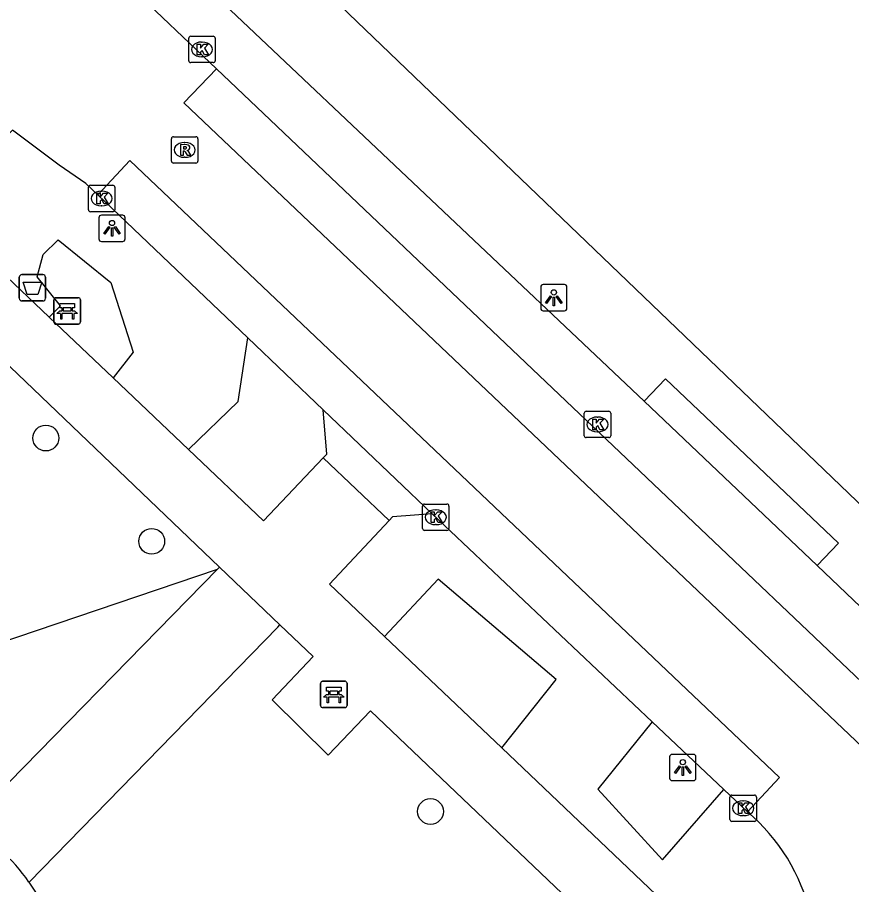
# Model space of a CAD drawing. Extents: x 161772 to 163123, y 383092 to 383917.
# Drawn here: x 162744.91 to 162776.52, y 383708.83 to 383741.69 of the extents above; entities that cross this region are included whole.
import ezdxf

# ---------------------------------------------------------------- set-up
doc = ezdxf.new("R2010")
doc.units = 0
for name, color, linetype in [('IMGEO_Afvalbak', 7, 'Continuous'), ('IMGEO_Bank', 7, 'Continuous'), ('IMGEO_Boom', 7, 'Continuous'), ('IMGEO_Groenvoorziening', 7, 'Continuous'), ('IMGEO_Kolk', 7, 'Continuous'), ('IMGEO_Lichtpunt', 7, 'Continuous'), ('IMGEO_Rijbaan_lokaal_gesloten', 7, 'Continuous'), ('IMGEO_Rijbaan_lokaal_open', 7, 'Continuous'), ('IMGEO_Rioolput', 7, 'Continuous'), ('IMGEO_Voetpad_open', 7, 'Continuous')]:
    doc.layers.add(name, color=color, linetype=linetype)

msp = doc.modelspace()

# ---------------------------------------------------------------- linework, layer by layer
at = {"layer": 'IMGEO_Afvalbak'}
for p, q in [((162745.088, 383731.949), (162745.878, 383731.949)), ((162745.878, 383731.949), (162745.088, 383731.949)), ((162744.988, 383731.049), (162744.988, 383731.849)), ((162744.988, 383731.849), (162744.988, 383731.049)), ((162745.978, 383731.849), (162745.978, 383731.049)), ((162745.978, 383731.049), (162745.978, 383731.849)), ((162745.878, 383730.949), (162745.088, 383730.949)), ((162745.088, 383730.949), (162745.878, 383730.949))]:
    msp.add_line(p, q, dxfattribs=at)
msp.add_lwpolyline([(162745.131, 383731.663), (162745.835, 383731.663), (162745.686, 383731.193), (162745.28, 383731.193), (162745.131, 383731.663)], dxfattribs=at)
for centre, start, end in [((162745.088, 383731.849), 90, 180), ((162745.088, 383731.849), 90, 180), ((162745.878, 383731.849), 0, 90), ((162745.878, 383731.849), 360, 90), ((162745.088, 383731.049), 180, 270), ((162745.088, 383731.049), 180, 270), ((162745.878, 383731.049), 270, 0), ((162745.878, 383731.049), 270, 0)]:
    msp.add_arc(centre, 0.1, start, end, dxfattribs=at)
at = {"layer": 'IMGEO_Bank'}
for p, q in [((162746.301, 383730.145), (162746.301, 383730.986)), ((162746.301, 383730.986), (162746.301, 383730.145)), ((162746.376, 383731.07), (162747.217, 383731.07)), ((162747.217, 383731.07), (162746.376, 383731.07)), ((162747.301, 383730.995), (162747.301, 383730.154)), ((162747.301, 383730.154), (162747.301, 383730.995)), ((162746.61, 383730.576), (162746.61, 383730.682)), ((162746.654, 383730.682), (162746.654, 383730.576)), ((162746.942, 383730.688), (162746.66, 383730.688)), ((162746.66, 383730.57), (162746.942, 383730.57)), ((162746.948, 383730.576), (162746.948, 383730.682)), ((162746.992, 383730.682), (162746.992, 383730.576)), ((162746.998, 383730.468), (162746.605, 383730.468)), ((162747.226, 383730.07), (162746.385, 383730.07)), ((162746.385, 383730.07), (162747.226, 383730.07)), ((162756.404, 383715.618), (162756.404, 383716.459)), ((162756.404, 383716.459), (162756.404, 383715.618)), ((162756.479, 383716.543), (162757.32, 383716.543)), ((162757.32, 383716.543), (162756.479, 383716.543)), ((162757.404, 383716.468), (162757.404, 383715.627)), ((162757.404, 383715.627), (162757.404, 383716.468)), ((162756.713, 383716.049), (162756.713, 383716.155)), ((162756.757, 383716.155), (162756.757, 383716.049)), ((162757.045, 383716.161), (162756.763, 383716.161)), ((162757.051, 383716.049), (162757.051, 383716.155)), ((162757.095, 383716.155), (162757.095, 383716.049)), ((162757.101, 383715.941), (162756.708, 383715.941)), ((162756.763, 383716.043), (162757.045, 383716.043)), ((162757.329, 383715.543), (162756.488, 383715.543)), ((162756.488, 383715.543), (162757.329, 383715.543))]:
    msp.add_line(p, q, dxfattribs=at)
for points in [[(162746.548, 383730.468), (162746.406, 383730.468), (162746.518, 383730.57), (162746.604, 383730.57)], [(162746.604, 383730.688), (162746.518, 383730.688), (162746.518, 383730.849), (162747.081, 383730.849), (162747.081, 383730.688), (162746.998, 383730.688)], [(162746.998, 383730.57), (162747.081, 383730.57), (162747.193, 383730.468), (162747.054, 383730.468)], [(162746.598, 383730.461), (162746.598, 383730.254), (162746.555, 383730.254), (162746.555, 383730.461)], [(162747.048, 383730.461), (162747.048, 383730.254), (162747.004, 383730.254), (162747.004, 383730.461)], [(162756.707, 383716.161), (162756.621, 383716.161), (162756.621, 383716.322), (162757.184, 383716.322), (162757.184, 383716.161), (162757.101, 383716.161)], [(162756.651, 383715.941), (162756.509, 383715.941), (162756.621, 383716.043), (162756.707, 383716.043)], [(162756.701, 383715.934), (162756.701, 383715.727), (162756.658, 383715.727), (162756.658, 383715.934)], [(162757.101, 383716.043), (162757.184, 383716.043), (162757.296, 383715.941), (162757.157, 383715.941)], [(162757.151, 383715.934), (162757.151, 383715.727), (162757.107, 383715.727), (162757.107, 383715.934)]]:
    msp.add_lwpolyline(points, dxfattribs=at)
for centre, radius, start, end in [((162746.379, 383730.992), 0.0779, 92.4484, 184.2845), ((162746.379, 383730.992), 0.0779, 92.4484, 184.2845), ((162747.223, 383730.992), 0.0779, 2.4484, 94.2845), ((162747.223, 383730.992), 0.0779, 2.4484, 94.2845), ((162746.603, 383730.681), 0.00671, 2.8957, 87.1043), ((162746.603, 383730.577), 0.00671, 272.8957, 357.1043), ((162746.66, 383730.681), 0.00671, 92.8957, 177.1043), ((162746.66, 383730.577), 0.00671, 182.8957, 267.1043), ((162746.942, 383730.681), 0.00671, 2.8957, 87.1043), ((162746.942, 383730.577), 0.00671, 272.8957, 357.1043), ((162746.999, 383730.681), 0.00671, 92.8957, 177.1043), ((162746.999, 383730.577), 0.00671, 182.8957, 267.1043), ((162746.548, 383730.461), 0.00671, 2.8957, 87.1043), ((162746.605, 383730.461), 0.00671, 92.8957, 177.1043), ((162746.997, 383730.461), 0.00671, 2.8957, 87.1043), ((162747.054, 383730.461), 0.00671, 92.8957, 177.1043), ((162746.379, 383730.148), 0.0779, 182.4484, 274.2845), ((162746.379, 383730.148), 0.0779, 182.4484, 274.2845), ((162747.223, 383730.148), 0.0779, 272.4484, 4.2845), ((162747.223, 383730.148), 0.0779, 272.4484, 4.2845), ((162756.482, 383716.465), 0.0779, 92.4484, 184.2845), ((162756.482, 383716.465), 0.0779, 92.4484, 184.2845), ((162757.326, 383716.465), 0.0779, 2.4484, 94.2845), ((162757.326, 383716.465), 0.0779, 2.4484, 94.2845), ((162756.706, 383716.154), 0.00671, 2.8957, 87.1043), ((162756.763, 383716.154), 0.00671, 92.8957, 177.1043), ((162757.045, 383716.154), 0.00671, 2.8957, 87.1043), ((162757.102, 383716.154), 0.00671, 92.8957, 177.1043), ((162756.651, 383715.934), 0.00671, 2.8957, 87.1043), ((162756.708, 383715.934), 0.00671, 92.8957, 177.1043), ((162756.706, 383716.05), 0.00671, 272.8957, 357.1043), ((162756.763, 383716.05), 0.00671, 182.8957, 267.1043), ((162757.045, 383716.05), 0.00671, 272.8957, 357.1043), ((162757.102, 383716.05), 0.00671, 182.8957, 267.1043), ((162757.1, 383715.934), 0.00671, 2.8957, 87.1043), ((162757.157, 383715.934), 0.00671, 92.8957, 177.1043), ((162756.482, 383715.621), 0.0779, 182.4484, 274.2845), ((162756.482, 383715.621), 0.0779, 182.4484, 274.2845), ((162757.326, 383715.621), 0.0779, 272.4484, 4.2845), ((162757.326, 383715.621), 0.0779, 272.4484, 4.2845)]:
    msp.add_arc(centre, radius, start, end, dxfattribs=at)
at = {"layer": 'IMGEO_Boom'}
for centre in [(162745.993, 383725.756), (162750.004, 383721.843), (162760.566, 383711.607)]:
    msp.add_circle(centre, 0.489, dxfattribs=at)
at = {"layer": 'IMGEO_Groenvoorziening'}
for points in [[(162746.12, 383730.334), (162746.547, 383730.762), (162745.666, 383731.867), (162745.89, 383732.706), (162746.463, 383733.266), (162748.45, 383731.643), (162749.304, 383729.012), (162748.541, 383728.033)], [(162751.393, 383725.323), (162753.278, 383727.138), (162753.646, 383729.546)], [(162741.863, 383717.185), (162752.502, 383720.793)], [(162763.264, 383714.013), (162765.328, 383716.604), (162760.86, 383720.414), (162758.829, 383718.235)], [(162768.966, 383715.006), (162766.904, 383712.458), (162769.357, 383709.772), (162771.685, 383712.437)]]:
    msp.add_lwpolyline(points, dxfattribs=at)
at = {"layer": 'IMGEO_Kolk'}
for p, q in [((162751.408, 383740.052), (162751.408, 383740.904)), ((162751.483, 383740.978), (162752.335, 383740.978)), ((162751.896, 383740.758), (162751.921, 383740.758)), ((162752.409, 383740.904), (162752.409, 383740.052)), ((162751.919, 383740.198), (162751.894, 383740.198)), ((162752.335, 383739.978), (162751.483, 383739.978)), ((162747.606, 383734.406), (162747.606, 383735.258)), ((162747.681, 383735.332), (162748.533, 383735.332)), ((162748.607, 383735.258), (162748.607, 383734.406)), ((162748.094, 383735.112), (162748.119, 383735.112)), ((162748.117, 383734.552), (162748.092, 383734.552)), ((162748.533, 383734.332), (162747.681, 383734.332)), ((162766.394, 383725.845), (162766.394, 383726.697)), ((162766.469, 383726.771), (162767.321, 383726.771)), ((162767.395, 383726.697), (162767.395, 383725.845)), ((162766.882, 383726.551), (162766.907, 383726.551)), ((162766.905, 383725.991), (162766.88, 383725.991)), ((162767.321, 383725.771), (162766.469, 383725.771)), ((162760.265, 383722.328), (162760.265, 383723.18)), ((162760.34, 383723.254), (162761.192, 383723.254)), ((162760.753, 383723.034), (162760.778, 383723.034)), ((162761.266, 383723.18), (162761.266, 383722.328)), ((162760.776, 383722.474), (162760.751, 383722.474)), ((162761.192, 383722.254), (162760.34, 383722.254)), ((162771.913, 383711.303), (162771.913, 383712.155)), ((162771.988, 383712.229), (162772.84, 383712.229)), ((162772.914, 383712.155), (162772.914, 383711.303)), ((162772.401, 383712.009), (162772.426, 383712.009)), ((162772.84, 383711.229), (162771.988, 383711.229)), ((162772.424, 383711.449), (162772.399, 383711.449))]:
    msp.add_line(p, q, dxfattribs=at)
for points in [[(162751.408, 383740.052), (162751.408, 383740.904)], [(162751.483, 383740.978), (162752.335, 383740.978)], [(162752.409, 383740.904), (162752.409, 383740.052)], [(162751.729, 383740.678), (162751.852, 383740.678), (162751.852, 383740.527), (162751.982, 383740.678), (162752.146, 383740.678), (162752, 383740.527), (162752.153, 383740.278), (162752.001, 383740.278), (162751.916, 383740.442), (162751.852, 383740.375), (162751.852, 383740.278), (162751.729, 383740.278), (162751.729, 383740.678)], [(162752.335, 383739.978), (162751.483, 383739.978)], [(162747.606, 383734.406), (162747.606, 383735.258)], [(162747.681, 383735.332), (162748.533, 383735.332)], [(162748.607, 383735.258), (162748.607, 383734.406)], [(162747.927, 383735.032), (162748.05, 383735.032), (162748.05, 383734.881), (162748.18, 383735.032), (162748.344, 383735.032), (162748.198, 383734.881), (162748.351, 383734.632), (162748.199, 383734.632), (162748.114, 383734.796), (162748.05, 383734.729), (162748.05, 383734.632), (162747.927, 383734.632), (162747.927, 383735.032)], [(162748.533, 383734.332), (162747.681, 383734.332)], [(162766.394, 383725.845), (162766.394, 383726.697)], [(162766.469, 383726.771), (162767.321, 383726.771)], [(162767.395, 383726.697), (162767.395, 383725.845)], [(162766.715, 383726.471), (162766.838, 383726.471), (162766.838, 383726.32), (162766.968, 383726.471), (162767.132, 383726.471), (162766.986, 383726.32), (162767.139, 383726.071), (162766.987, 383726.071), (162766.902, 383726.235), (162766.838, 383726.168), (162766.838, 383726.071), (162766.715, 383726.071), (162766.715, 383726.471)], [(162767.321, 383725.771), (162766.469, 383725.771)], [(162760.265, 383722.328), (162760.265, 383723.18)], [(162760.34, 383723.254), (162761.192, 383723.254)], [(162761.266, 383723.18), (162761.266, 383722.328)], [(162760.586, 383722.954), (162760.709, 383722.954), (162760.709, 383722.803), (162760.839, 383722.954), (162761.003, 383722.954), (162760.857, 383722.803), (162761.01, 383722.554), (162760.858, 383722.554), (162760.773, 383722.718), (162760.709, 383722.651), (162760.709, 383722.554), (162760.586, 383722.554), (162760.586, 383722.954)], [(162761.192, 383722.254), (162760.34, 383722.254)], [(162771.913, 383711.303), (162771.913, 383712.155)], [(162771.988, 383712.229), (162772.84, 383712.229)], [(162772.914, 383712.155), (162772.914, 383711.303)], [(162772.234, 383711.929), (162772.357, 383711.929), (162772.357, 383711.778), (162772.487, 383711.929), (162772.651, 383711.929), (162772.505, 383711.778), (162772.658, 383711.529), (162772.506, 383711.529), (162772.421, 383711.693), (162772.357, 383711.626), (162772.357, 383711.529), (162772.234, 383711.529), (162772.234, 383711.929)], [(162772.84, 383711.229), (162771.988, 383711.229)]]:
    msp.add_lwpolyline(points, dxfattribs=at)
for centre, start, end in [((162751.485, 383740.902), 91.552, 178.448), ((162751.485, 383740.902), 91.552, 178.448), ((162752.333, 383740.902), 1.552, 88.448), ((162752.333, 383740.902), 1.552, 88.448), ((162751.485, 383740.054), 181.552, 268.448), ((162751.485, 383740.054), 181.552, 268.448), ((162752.333, 383740.054), 271.552, 358.448), ((162752.333, 383740.054), 271.552, 358.448), ((162747.683, 383735.256), 91.552, 178.448), ((162747.683, 383735.256), 91.552, 178.448), ((162748.531, 383735.256), 1.552, 88.448), ((162748.531, 383735.256), 1.552, 88.448), ((162747.683, 383734.408), 181.552, 268.448), ((162747.683, 383734.408), 181.552, 268.448), ((162748.531, 383734.408), 271.552, 358.448), ((162748.531, 383734.408), 271.552, 358.448), ((162766.471, 383726.695), 91.552, 178.448), ((162766.471, 383726.695), 91.552, 178.448), ((162767.319, 383726.695), 1.552, 88.448), ((162767.319, 383726.695), 1.552, 88.448), ((162766.471, 383725.847), 181.552, 268.448), ((162766.471, 383725.847), 181.552, 268.448), ((162767.319, 383725.847), 271.552, 358.448), ((162767.319, 383725.847), 271.552, 358.448), ((162760.342, 383723.178), 91.552, 178.448), ((162760.342, 383723.178), 91.552, 178.448), ((162761.19, 383723.178), 1.552, 88.448), ((162761.19, 383723.178), 1.552, 88.448), ((162760.342, 383722.33), 181.552, 268.448), ((162760.342, 383722.33), 181.552, 268.448), ((162761.19, 383722.33), 271.552, 358.448), ((162761.19, 383722.33), 271.552, 358.448), ((162771.99, 383712.153), 91.552, 178.448), ((162771.99, 383712.153), 91.552, 178.448), ((162772.838, 383712.153), 1.552, 88.448), ((162772.838, 383712.153), 1.552, 88.448), ((162771.99, 383711.305), 181.552, 268.448), ((162771.99, 383711.305), 181.552, 268.448), ((162772.838, 383711.305), 271.552, 358.448), ((162772.838, 383711.305), 271.552, 358.448)]:
    msp.add_arc(centre, 0.0765, start, end, dxfattribs=at)
for centre, major_axis, ratio, start_param, end_param in [((162751.895, 383740.478), (-0.387, 0.002), 0.722429, 4.712389, 7.853982), ((162751.92, 383740.478), (-0.39, 0.002), 0.717154, 1.570796, 4.712389), ((162748.093, 383734.832), (-0.387, 0.002), 0.722429, 4.712389, 7.853982), ((162748.118, 383734.832), (-0.39, 0.002), 0.717154, 1.570796, 4.712389), ((162766.881, 383726.271), (-0.387, 0.002), 0.722429, 4.712389, 7.853982), ((162766.906, 383726.271), (-0.39, 0.002), 0.717154, 1.570796, 4.712389), ((162760.752, 383722.754), (-0.387, 0.002), 0.722429, 4.712389, 7.853982), ((162760.777, 383722.754), (-0.39, 0.002), 0.717154, 1.570796, 4.712389), ((162772.4, 383711.729), (-0.387, 0.002), 0.722429, 4.712389, 7.853982), ((162772.425, 383711.729), (-0.39, 0.002), 0.717154, 1.570796, 4.712389)]:
    msp.add_ellipse(centre, major_axis=major_axis, ratio=ratio, start_param=start_param, end_param=end_param, dxfattribs=at)
at = {"layer": 'IMGEO_Lichtpunt'}
for p, q in [((162748.904, 383734.199), (162748.096, 383734.199)), ((162748.904, 383734.199), (162748.096, 383734.199)), ((162748.002, 383734.104), (162748.002, 383733.297)), ((162748.002, 383734.104), (162748.002, 383733.297)), ((162748.998, 383733.297), (162748.998, 383734.104)), ((162748.998, 383733.297), (162748.998, 383734.104)), ((162748.096, 383733.203), (162748.904, 383733.203)), ((162748.096, 383733.203), (162748.904, 383733.203)), ((162765.644, 383731.571), (162764.836, 383731.571)), ((162765.644, 383731.571), (162764.836, 383731.571)), ((162764.742, 383731.476), (162764.742, 383730.669)), ((162764.742, 383731.476), (162764.742, 383730.669)), ((162765.738, 383730.669), (162765.738, 383731.476)), ((162765.738, 383730.669), (162765.738, 383731.476)), ((162764.836, 383730.575), (162765.644, 383730.575)), ((162764.836, 383730.575), (162765.644, 383730.575)), ((162769.627, 383713.677), (162769.627, 383712.87)), ((162769.627, 383713.677), (162769.627, 383712.87)), ((162770.529, 383713.772), (162769.721, 383713.772)), ((162770.529, 383713.772), (162769.721, 383713.772)), ((162770.623, 383712.87), (162770.623, 383713.677)), ((162770.623, 383712.87), (162770.623, 383713.677)), ((162769.721, 383712.776), (162770.529, 383712.776)), ((162769.721, 383712.776), (162770.529, 383712.776))]:
    msp.add_line(p, q, dxfattribs=at)
for points in [[(162748.376, 383733.768), (162748.415, 383733.74), (162748.227, 383733.478), (162748.189, 383733.505), (162748.376, 383733.768)], [(162748.478, 383733.72), (162748.525, 383733.72), (162748.525, 383733.398), (162748.478, 383733.398), (162748.478, 383733.72)], [(162748.588, 383733.74), (162748.626, 383733.767), (162748.813, 383733.505), (162748.774, 383733.477), (162748.588, 383733.74)], [(162765.116, 383731.14), (162765.155, 383731.112), (162764.967, 383730.85), (162764.929, 383730.877), (162765.116, 383731.14)], [(162765.218, 383731.092), (162765.265, 383731.092), (162765.265, 383730.77), (162765.218, 383730.77), (162765.218, 383731.092)], [(162765.328, 383731.112), (162765.366, 383731.139), (162765.553, 383730.877), (162765.514, 383730.849), (162765.328, 383731.112)], [(162770.001, 383713.341), (162770.04, 383713.313), (162769.852, 383713.051), (162769.814, 383713.078), (162770.001, 383713.341)], [(162770.103, 383713.293), (162770.15, 383713.293), (162770.15, 383712.971), (162770.103, 383712.971), (162770.103, 383713.293)], [(162770.213, 383713.313), (162770.251, 383713.34), (162770.438, 383713.078), (162770.399, 383713.05), (162770.213, 383713.313)]]:
    msp.add_lwpolyline(points, dxfattribs=at)
for centre in [(162748.501, 383733.902), (162765.241, 383731.274), (162770.126, 383713.475)]:
    msp.add_circle(centre, 0.0994, dxfattribs=at)
for centre, start, end in [((162748.096, 383734.104), 90, 180), ((162748.096, 383734.104), 90, 180), ((162748.904, 383734.104), 0, 90), ((162748.904, 383734.104), 0, 90), ((162748.096, 383733.297), 180, 270), ((162748.096, 383733.297), 180, 270), ((162748.904, 383733.297), 270, 0), ((162748.904, 383733.297), 270, 360), ((162764.836, 383731.476), 90, 180), ((162764.836, 383731.476), 90, 180), ((162765.644, 383731.476), 0, 90), ((162765.644, 383731.476), 0, 90), ((162764.836, 383730.669), 180, 270), ((162764.836, 383730.669), 180, 270), ((162765.644, 383730.669), 270, 0), ((162765.644, 383730.669), 270, 360), ((162769.721, 383713.677), 90, 180), ((162769.721, 383713.677), 90, 180), ((162770.529, 383713.677), 0, 90), ((162770.529, 383713.677), 0, 90), ((162769.721, 383712.87), 180, 270), ((162769.721, 383712.87), 180, 270), ((162770.529, 383712.87), 270, 0), ((162770.529, 383712.87), 270, 360)]:
    msp.add_arc(centre, 0.0946, start, end, dxfattribs=at)
at = {"layer": 'IMGEO_Rijbaan_lokaal_gesloten'}
for points in [[(162813.871, 383678.972), (162751.224, 383738.457), (162752.463, 383739.749)], [(162752.463, 383739.749), (162780.476, 383713.125)], [(162772.573, 383711.598), (162773.787, 383712.9), (162749.177, 383736.27), (162747.96, 383734.971)], [(162747.96, 383734.971), (162753.646, 383729.546)], [(162753.646, 383729.546), (162756.5, 383726.823)], [(162756.5, 383726.823), (162760.629, 383722.883)], [(162768.966, 383715.006), (162760.629, 383722.883)], [(162771.685, 383712.437), (162768.966, 383715.006)], [(162772.573, 383711.598), (162771.685, 383712.437)]]:
    msp.add_lwpolyline(points, dxfattribs=at)
at = {"layer": 'IMGEO_Rijbaan_lokaal_open'}
for points in [[(162749.134, 383742.913), (162752.463, 383739.749)], [(162747.96, 383734.971), (162747.514, 383735.4), (162746.502, 383736.088), (162744.73, 383737.414)]]:
    msp.add_lwpolyline(points, dxfattribs=at)
msp.add_arc((162767.862, 383706.025), 7.298, 13.1175, 49.7902, dxfattribs=at)
at = {"layer": 'IMGEO_Rioolput'}
for p, q in [((162750.827, 383737.171), (162751.679, 383737.171)), ((162750.752, 383736.245), (162750.752, 383737.097)), ((162751.24, 383736.951), (162751.265, 383736.951)), ((162751.753, 383737.097), (162751.753, 383736.245)), ((162751.679, 383736.171), (162750.827, 383736.171)), ((162751.263, 383736.391), (162751.238, 383736.391))]:
    msp.add_line(p, q, dxfattribs=at)
for points in [[(162750.827, 383737.171), (162751.679, 383737.171)], [(162750.752, 383736.245), (162750.752, 383737.097)], [(162751.341, 383736.869), (162751.089, 383736.871), (162751.089, 383736.471)], [(162751.267, 383736.79), (162751.213, 383736.79), (162751.213, 383736.709)], [(162751.753, 383737.097), (162751.753, 383736.245)], [(162751.089, 383736.471), (162751.213, 383736.471), (162751.213, 383736.633), (162751.224, 383736.633)], [(162751.213, 383736.709), (162751.265, 383736.709)], [(162751.271, 383736.604), (162751.342, 383736.471), (162751.482, 383736.471), (162751.417, 383736.597)], [(162751.679, 383736.171), (162750.827, 383736.171)]]:
    msp.add_lwpolyline(points, dxfattribs=at)
for centre, radius, start, end in [((162750.829, 383737.095), 0.0765, 91.552, 178.448), ((162750.829, 383737.095), 0.0765, 91.552, 178.448), ((162751.677, 383737.095), 0.0765, 1.552, 88.448), ((162751.677, 383737.095), 0.0765, 1.552, 88.448), ((162751.273, 383736.694), 0.0964, 77.0061, 93.1865), ((162751.287, 383736.751), 0.0378, 276.6634, 79.6772), ((162751.34, 383736.759), 0.109, 350.3612, 89.416), ((162751.223, 383736.58), 0.0533, 26.0293, 88.6989), ((162751.249, 383736.898), 0.19, 274.7715, 282.9687), ((162751.338, 383736.759), 0.112, 277.5842, 350.9817), ((162751.322, 383736.544), 0.108, 29.5134, 73.7905), ((162750.829, 383736.247), 0.0765, 181.552, 268.448), ((162750.829, 383736.247), 0.0765, 181.552, 268.448), ((162751.677, 383736.247), 0.0765, 271.552, 358.448), ((162751.677, 383736.247), 0.0765, 271.552, 358.448)]:
    msp.add_arc(centre, radius, start, end, dxfattribs=at)
for centre, major_axis, ratio, start_param, end_param in [((162751.239, 383736.671), (-0.387, 0.002), 0.722429, 4.712389, 7.853982), ((162751.264, 383736.671), (-0.39, 0.002), 0.717154, 1.570796, 4.712389)]:
    msp.add_ellipse(centre, major_axis=major_axis, ratio=ratio, start_param=start_param, end_param=end_param, dxfattribs=at)
at = {"layer": 'IMGEO_Voetpad_open'}
for points in [[(162751.261, 383747.803), (162809.019, 383692.391), (162817.744, 383684.215)], [(162752.521, 383742.427), (162768.661, 383727.148)], [(162746.12, 383730.334), (162741.836, 383734.404), (162744.73, 383737.414)], [(162738.053, 383734.74), (162740.225, 383732.67), (162752.577, 383720.869)], [(162748.541, 383728.033), (162746.12, 383730.334)], [(162751.393, 383725.323), (162748.541, 383728.033)], [(162768.661, 383727.148), (162769.467, 383727.993), (162776.027, 383721.779), (162775.211, 383720.921)], [(162775.211, 383720.921), (162768.661, 383727.148)], [(162756.5, 383725.006), (162756.636, 383725.151), (162756.5, 383726.823)], [(162756.5, 383725.006), (162754.244, 383722.614), (162751.393, 383725.323)], [(162759.002, 383722.636), (162756.5, 383725.006)], [(162760.629, 383722.883), (162759.133, 383722.776), (162759.002, 383722.636)], [(162758.829, 383718.235), (162756.739, 383720.225), (162759.002, 383722.636)], [(162752.502, 383720.793), (162742.901, 383710.991)], [(162752.502, 383720.793), (162752.577, 383720.869)], [(162752.577, 383720.869), (162754.864, 383718.683)], [(162775.211, 383720.921), (162779.603, 383716.744)], [(162745.355, 383708.935), (162754.778, 383718.595), (162754.864, 383718.683)], [(162754.864, 383718.683), (162756.127, 383717.477), (162754.574, 383715.837), (162756.695, 383713.739), (162758.288, 383715.416), (162769.038, 383705.179)], [(162763.264, 383714.013), (162758.829, 383718.235)], [(162769.114, 383708.444), (162763.264, 383714.013)]]:
    msp.add_lwpolyline(points, dxfattribs=at)
for centre, radius, start, end in [((162740.447, 383705.57), 5.951, 34.4392, 65.6472), ((162740.547, 383705.442), 5.943, 0.2543, 35.9997)]:
    msp.add_arc(centre, radius, start, end, dxfattribs=at)

doc.saveas('drawing.dxf')
